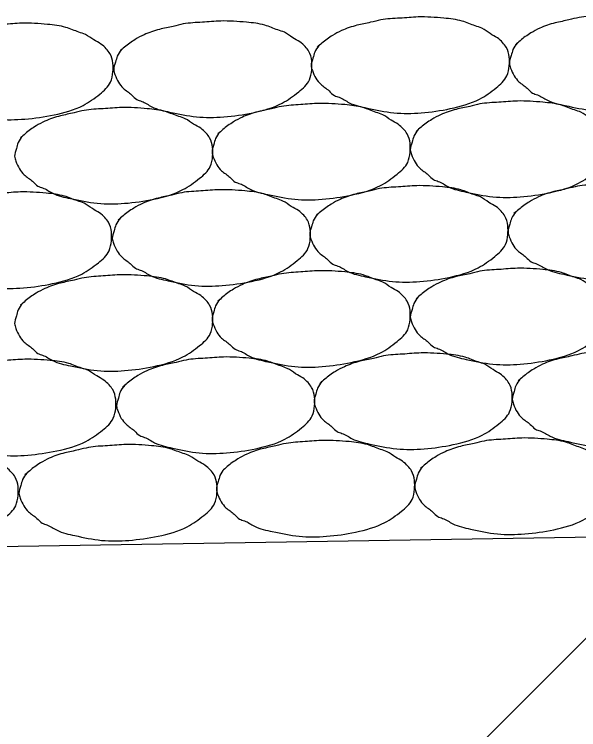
# Model space of a CAD drawing. Extents: x 634177 to 635904, y 289936 to 290970.
# Drawn here: x 635682.327 to 635683.513, y 290455.774 to 290457.276 of the extents above; entities that cross this region are included whole.
import ezdxf

# ---------------------------------------------------------------- set-up
doc = ezdxf.new("R2010")
doc.units = 0
for name, color, linetype in [('Level 3', 7, 'Continuous'), ('Level 43', 7, 'Continuous'), ('R_Draft', 7, 'Continuous')]:
    doc.layers.add(name, color=color, linetype=linetype)

msp = doc.modelspace()

# ---------------------------------------------------------------- linework, layer by layer
at = {"layer": 'Level 3'}
msp.add_line((635681.4857, 290456.1453), (635702.1107, 290456.4828), dxfattribs=at)
at = {"layer": 'Level 43'}
msp.add_line((635681.8218, 290454.2597), (635684.3513, 290456.7892), dxfattribs=at)
at = {"layer": 'R_Draft'}
for points in [[(635682.9671, 290457.2107), (635682.9583, 290457.197), (635682.9546, 290457.1845), (635682.9508, 290457.1682), (635682.9533, 290457.1582), (635682.9608, 290457.142), (635682.9708, 290457.1295), (635682.9883, 290457.1157), (635682.9996, 290457.1057), (635683.0096, 290457.102), (635683.0308, 290457.0907), (635683.0683, 290457.0795), (635683.1246, 290457.0695), (635683.1821, 290457.0695), (635683.2433, 290457.0782), (635683.3046, 290457.0982), (635683.3396, 290457.122), (635683.3621, 290457.147), (635683.3671, 290457.1682), (635683.3671, 290457.187), (635683.3608, 290457.207), (635683.3533, 290457.217), (635683.3421, 290457.227), (635683.3271, 290457.2357), (635683.3096, 290457.247), (635683.2958, 290457.252), (635683.2683, 290457.262), (635683.2296, 290457.2682), (635683.1758, 290457.2707), (635683.1371, 290457.2682), (635683.0971, 290457.2645), (635683.0758, 290457.2595), (635683.0471, 290457.2532), (635683.0146, 290457.242), (635682.9958, 290457.232), (635682.9733, 290457.2157), (635682.9633, 290457.207)], [(635683.3838, 290457.2159), (635683.375, 290457.2021), (635683.3713, 290457.1896), (635683.3675, 290457.1734), (635683.37, 290457.1634), (635683.3775, 290457.1471), (635683.3875, 290457.1346), (635683.405, 290457.1209), (635683.4163, 290457.1109), (635683.4263, 290457.1071), (635683.4475, 290457.0959), (635683.485, 290457.0846), (635683.5413, 290457.0746), (635683.5988, 290457.0746), (635683.66, 290457.0834), (635683.7213, 290457.1034), (635683.7563, 290457.1271), (635683.7788, 290457.1521), (635683.7838, 290457.1734), (635683.7838, 290457.1921), (635683.7775, 290457.2121), (635683.77, 290457.2221), (635683.7588, 290457.2321), (635683.7438, 290457.2409), (635683.7263, 290457.2521), (635683.7125, 290457.2571), (635683.685, 290457.2671), (635683.6463, 290457.2734), (635683.5925, 290457.2759), (635683.5538, 290457.2734), (635683.5138, 290457.2696), (635683.4925, 290457.2646), (635683.4638, 290457.2584), (635683.4313, 290457.2471), (635683.4125, 290457.2371), (635683.39, 290457.2209), (635683.38, 290457.2121)], [(635682.1339, 290457.1976), (635682.1252, 290457.1838), (635682.1214, 290457.1713), (635682.1177, 290457.1551), (635682.1202, 290457.1451), (635682.1277, 290457.1288), (635682.1377, 290457.1163), (635682.1552, 290457.1026), (635682.1664, 290457.0926), (635682.1764, 290457.0888), (635682.1977, 290457.0776), (635682.2352, 290457.0663), (635682.2914, 290457.0563), (635682.3489, 290457.0563), (635682.4102, 290457.0651), (635682.4714, 290457.0851), (635682.5064, 290457.1088), (635682.5289, 290457.1338), (635682.5339, 290457.1551), (635682.5339, 290457.1738), (635682.5277, 290457.1938), (635682.5202, 290457.2038), (635682.5089, 290457.2138), (635682.4939, 290457.2226), (635682.4764, 290457.2338), (635682.4627, 290457.2388), (635682.4352, 290457.2488), (635682.3964, 290457.2551), (635682.3427, 290457.2576), (635682.3039, 290457.2551), (635682.2639, 290457.2513), (635682.2427, 290457.2463), (635682.2139, 290457.2401), (635682.1814, 290457.2288), (635682.1627, 290457.2188), (635682.1402, 290457.2026), (635682.1302, 290457.1938)], [(635682.552, 290457.2022), (635682.5433, 290457.1885), (635682.5395, 290457.176), (635682.5358, 290457.1597), (635682.5383, 290457.1497), (635682.5458, 290457.1335), (635682.5558, 290457.121), (635682.5733, 290457.1072), (635682.5845, 290457.0972), (635682.5945, 290457.0935), (635682.6158, 290457.0822), (635682.6533, 290457.071), (635682.7095, 290457.061), (635682.767, 290457.061), (635682.8283, 290457.0697), (635682.8895, 290457.0897), (635682.9245, 290457.1135), (635682.947, 290457.1385), (635682.952, 290457.1597), (635682.952, 290457.1785), (635682.9458, 290457.1985), (635682.9383, 290457.2085), (635682.927, 290457.2185), (635682.912, 290457.2272), (635682.8945, 290457.2385), (635682.8808, 290457.2435), (635682.8533, 290457.2535), (635682.8145, 290457.2597), (635682.7608, 290457.2622), (635682.722, 290457.2597), (635682.682, 290457.256), (635682.6608, 290457.251), (635682.632, 290457.2447), (635682.5995, 290457.2335), (635682.5808, 290457.2235), (635682.5583, 290457.2072), (635682.5483, 290457.1985)], [(635682.7587, 290457.0291), (635682.7499, 290457.0154), (635682.7462, 290457.0029), (635682.7424, 290456.9866), (635682.7449, 290456.9766), (635682.7524, 290456.9604), (635682.7624, 290456.9479), (635682.7799, 290456.9341), (635682.7912, 290456.9241), (635682.8012, 290456.9204), (635682.8224, 290456.9091), (635682.8599, 290456.8979), (635682.9162, 290456.8879), (635682.9737, 290456.8879), (635683.0349, 290456.8966), (635683.0962, 290456.9166), (635683.1312, 290456.9404), (635683.1537, 290456.9654), (635683.1587, 290456.9866), (635683.1587, 290457.0054), (635683.1524, 290457.0254), (635683.1449, 290457.0354), (635683.1337, 290457.0454), (635683.1187, 290457.0541), (635683.1012, 290457.0654), (635683.0874, 290457.0704), (635683.0599, 290457.0804), (635683.0212, 290457.0866), (635682.9674, 290457.0891), (635682.9287, 290457.0866), (635682.8887, 290457.0829), (635682.8674, 290457.0779), (635682.8387, 290457.0716), (635682.8062, 290457.0604), (635682.7874, 290457.0504), (635682.7649, 290457.0341), (635682.7549, 290457.0254)], [(635683.1754, 290457.0342), (635683.1667, 290457.0205), (635683.1629, 290457.008), (635683.1592, 290456.9917), (635683.1617, 290456.9817), (635683.1692, 290456.9655), (635683.1792, 290456.953), (635683.1967, 290456.9392), (635683.2079, 290456.9292), (635683.2179, 290456.9255), (635683.2392, 290456.9142), (635683.2767, 290456.903), (635683.3329, 290456.893), (635683.3904, 290456.893), (635683.4517, 290456.9017), (635683.5129, 290456.9217), (635683.5479, 290456.9455), (635683.5704, 290456.9705), (635683.5754, 290456.9917), (635683.5754, 290457.0105), (635683.5692, 290457.0305), (635683.5617, 290457.0405), (635683.5504, 290457.0505), (635683.5354, 290457.0592), (635683.5179, 290457.0705), (635683.5042, 290457.0755), (635683.4767, 290457.0855), (635683.4379, 290457.0917), (635683.3842, 290457.0942), (635683.3454, 290457.0917), (635683.3054, 290457.088), (635683.2842, 290457.083), (635683.2554, 290457.0767), (635683.2229, 290457.0655), (635683.2042, 290457.0555), (635683.1817, 290457.0392), (635683.1717, 290457.0305)], [(635682.3437, 290457.0206), (635682.3349, 290457.0069), (635682.3312, 290456.9944), (635682.3274, 290456.9781), (635682.3299, 290456.9681), (635682.3374, 290456.9519), (635682.3474, 290456.9394), (635682.3649, 290456.9256), (635682.3762, 290456.9156), (635682.3862, 290456.9119), (635682.4074, 290456.9006), (635682.4449, 290456.8894), (635682.5012, 290456.8794), (635682.5587, 290456.8794), (635682.6199, 290456.8881), (635682.6812, 290456.9081), (635682.7162, 290456.9319), (635682.7387, 290456.9569), (635682.7437, 290456.9781), (635682.7437, 290456.9969), (635682.7374, 290457.0169), (635682.7299, 290457.0269), (635682.7187, 290457.0369), (635682.7037, 290457.0456), (635682.6862, 290457.0569), (635682.6724, 290457.0619), (635682.6449, 290457.0719), (635682.6062, 290457.0781), (635682.5524, 290457.0806), (635682.5137, 290457.0781), (635682.4737, 290457.0744), (635682.4524, 290457.0694), (635682.4237, 290457.0631), (635682.3912, 290457.0519), (635682.3724, 290457.0419), (635682.3499, 290457.0256), (635682.3399, 290457.0169)], [(635682.549, 290456.8479), (635682.5403, 290456.8342), (635682.5365, 290456.8217), (635682.5328, 290456.8054), (635682.5353, 290456.7954), (635682.5428, 290456.7792), (635682.5528, 290456.7667), (635682.5703, 290456.7529), (635682.5815, 290456.7429), (635682.5915, 290456.7392), (635682.6128, 290456.7279), (635682.6503, 290456.7167), (635682.7065, 290456.7067), (635682.764, 290456.7067), (635682.8253, 290456.7154), (635682.8865, 290456.7354), (635682.9215, 290456.7592), (635682.944, 290456.7842), (635682.949, 290456.8054), (635682.949, 290456.8242), (635682.9428, 290456.8442), (635682.9353, 290456.8542), (635682.924, 290456.8642), (635682.909, 290456.8729), (635682.8915, 290456.8842), (635682.8778, 290456.8892), (635682.8503, 290456.8992), (635682.8115, 290456.9054), (635682.7578, 290456.9079), (635682.719, 290456.9054), (635682.679, 290456.9017), (635682.6578, 290456.8967), (635682.629, 290456.8904), (635682.5965, 290456.8792), (635682.5778, 290456.8692), (635682.5553, 290456.8529), (635682.5453, 290456.8442)], [(635682.9641, 290456.8564), (635682.9553, 290456.8427), (635682.9516, 290456.8302), (635682.9478, 290456.8139), (635682.9503, 290456.8039), (635682.9578, 290456.7877), (635682.9678, 290456.7752), (635682.9853, 290456.7614), (635682.9966, 290456.7514), (635683.0066, 290456.7477), (635683.0278, 290456.7364), (635683.0653, 290456.7252), (635683.1216, 290456.7152), (635683.1791, 290456.7152), (635683.2403, 290456.7239), (635683.3016, 290456.7439), (635683.3366, 290456.7677), (635683.3591, 290456.7927), (635683.3641, 290456.8139), (635683.3641, 290456.8327), (635683.3578, 290456.8527), (635683.3503, 290456.8627), (635683.3391, 290456.8727), (635683.3241, 290456.8814), (635683.3066, 290456.8927), (635683.2928, 290456.8977), (635683.2653, 290456.9077), (635683.2266, 290456.9139), (635683.1728, 290456.9164), (635683.1341, 290456.9139), (635683.0941, 290456.9102), (635683.0728, 290456.9052), (635683.0441, 290456.8989), (635683.0116, 290456.8877), (635682.9928, 290456.8777), (635682.9703, 290456.8614), (635682.9603, 290456.8527)], [(635683.3808, 290456.8615), (635683.3721, 290456.8478), (635683.3683, 290456.8353), (635683.3646, 290456.819), (635683.3671, 290456.809), (635683.3746, 290456.7928), (635683.3846, 290456.7803), (635683.4021, 290456.7665), (635683.4133, 290456.7565), (635683.4233, 290456.7528), (635683.4446, 290456.7415), (635683.4821, 290456.7303), (635683.5383, 290456.7203), (635683.5958, 290456.7203), (635683.6571, 290456.729), (635683.7183, 290456.749), (635683.7533, 290456.7728), (635683.7758, 290456.7978), (635683.7808, 290456.819), (635683.7808, 290456.8378), (635683.7746, 290456.8578), (635683.7671, 290456.8678), (635683.7558, 290456.8778), (635683.7408, 290456.8865), (635683.7233, 290456.8978), (635683.7096, 290456.9028), (635683.6821, 290456.9128), (635683.6433, 290456.919), (635683.5896, 290456.9215), (635683.5508, 290456.919), (635683.5108, 290456.9153), (635683.4896, 290456.9103), (635683.4608, 290456.904), (635683.4283, 290456.8928), (635683.4096, 290456.8828), (635683.3871, 290456.8665), (635683.3771, 290456.8578)], [(635682.1309, 290456.8432), (635682.1222, 290456.8295), (635682.1184, 290456.817), (635682.1147, 290456.8007), (635682.1172, 290456.7907), (635682.1247, 290456.7745), (635682.1347, 290456.762), (635682.1522, 290456.7482), (635682.1634, 290456.7382), (635682.1734, 290456.7345), (635682.1947, 290456.7232), (635682.2322, 290456.712), (635682.2884, 290456.702), (635682.3459, 290456.702), (635682.4072, 290456.7107), (635682.4684, 290456.7307), (635682.5034, 290456.7545), (635682.5259, 290456.7795), (635682.5309, 290456.8007), (635682.5309, 290456.8195), (635682.5247, 290456.8395), (635682.5172, 290456.8495), (635682.5059, 290456.8595), (635682.4909, 290456.8682), (635682.4734, 290456.8795), (635682.4597, 290456.8845), (635682.4322, 290456.8945), (635682.3934, 290456.9007), (635682.3397, 290456.9032), (635682.3009, 290456.9007), (635682.2609, 290456.897), (635682.2397, 290456.892), (635682.2109, 290456.8857), (635682.1784, 290456.8745), (635682.1597, 290456.8645), (635682.1372, 290456.8482), (635682.1272, 290456.8395)], [(635683.1754, 290456.6829), (635683.1667, 290456.6691), (635683.1629, 290456.6566), (635683.1592, 290456.6404), (635683.1617, 290456.6304), (635683.1692, 290456.6141), (635683.1792, 290456.6016), (635683.1967, 290456.5879), (635683.2079, 290456.5779), (635683.2179, 290456.5741), (635683.2392, 290456.5629), (635683.2767, 290456.5516), (635683.3329, 290456.5416), (635683.3904, 290456.5416), (635683.4517, 290456.5504), (635683.5129, 290456.5704), (635683.5479, 290456.5941), (635683.5704, 290456.6191), (635683.5754, 290456.6404), (635683.5754, 290456.6591), (635683.5692, 290456.6791), (635683.5617, 290456.6891), (635683.5504, 290456.6991), (635683.5354, 290456.7079), (635683.5179, 290456.7191), (635683.5042, 290456.7241), (635683.4767, 290456.7341), (635683.4379, 290456.7404), (635683.3842, 290456.7429), (635683.3454, 290456.7404), (635683.3054, 290456.7366), (635683.2842, 290456.7316), (635683.2554, 290456.7254), (635683.2229, 290456.7141), (635683.2042, 290456.7041), (635683.1817, 290456.6879), (635683.1717, 290456.6791)], [(635682.3437, 290456.6693), (635682.3349, 290456.6555), (635682.3312, 290456.643), (635682.3274, 290456.6268), (635682.3299, 290456.6168), (635682.3374, 290456.6005), (635682.3474, 290456.588), (635682.3649, 290456.5743), (635682.3762, 290456.5643), (635682.3862, 290456.5605), (635682.4074, 290456.5493), (635682.4449, 290456.538), (635682.5012, 290456.528), (635682.5587, 290456.528), (635682.6199, 290456.5368), (635682.6812, 290456.5568), (635682.7162, 290456.5805), (635682.7387, 290456.6055), (635682.7437, 290456.6268), (635682.7437, 290456.6455), (635682.7374, 290456.6655), (635682.7299, 290456.6755), (635682.7187, 290456.6855), (635682.7037, 290456.6943), (635682.6862, 290456.7055), (635682.6724, 290456.7105), (635682.6449, 290456.7205), (635682.6062, 290456.7268), (635682.5524, 290456.7293), (635682.5137, 290456.7268), (635682.4737, 290456.723), (635682.4524, 290456.718), (635682.4237, 290456.7118), (635682.3912, 290456.7005), (635682.3724, 290456.6905), (635682.3499, 290456.6743), (635682.3399, 290456.6655)], [(635682.7587, 290456.6778), (635682.7499, 290456.664), (635682.7462, 290456.6515), (635682.7424, 290456.6353), (635682.7449, 290456.6253), (635682.7524, 290456.609), (635682.7624, 290456.5965), (635682.7799, 290456.5828), (635682.7912, 290456.5728), (635682.8012, 290456.569), (635682.8224, 290456.5578), (635682.8599, 290456.5465), (635682.9162, 290456.5365), (635682.9737, 290456.5365), (635683.0349, 290456.5453), (635683.0962, 290456.5653), (635683.1312, 290456.589), (635683.1537, 290456.614), (635683.1587, 290456.6353), (635683.1587, 290456.654), (635683.1524, 290456.674), (635683.1449, 290456.684), (635683.1337, 290456.694), (635683.1187, 290456.7028), (635683.1012, 290456.714), (635683.0874, 290456.719), (635683.0599, 290456.729), (635683.0212, 290456.7353), (635682.9674, 290456.7378), (635682.9287, 290456.7353), (635682.8887, 290456.7315), (635682.8674, 290456.7265), (635682.8387, 290456.7203), (635682.8062, 290456.709), (635682.7874, 290456.699), (635682.7649, 290456.6828), (635682.7549, 290456.674)], [(635682.973, 290456.5051), (635682.9643, 290456.4913), (635682.9605, 290456.4788), (635682.9568, 290456.4626), (635682.9593, 290456.4526), (635682.9668, 290456.4363), (635682.9768, 290456.4238), (635682.9943, 290456.4101), (635683.0055, 290456.4001), (635683.0155, 290456.3963), (635683.0368, 290456.3851), (635683.0743, 290456.3738), (635683.1305, 290456.3638), (635683.188, 290456.3638), (635683.2493, 290456.3726), (635683.3105, 290456.3926), (635683.3455, 290456.4163), (635683.368, 290456.4413), (635683.373, 290456.4626), (635683.373, 290456.4813), (635683.3668, 290456.5013), (635683.3593, 290456.5113), (635683.348, 290456.5213), (635683.333, 290456.5301), (635683.3155, 290456.5413), (635683.3018, 290456.5463), (635683.2743, 290456.5563), (635683.2355, 290456.5626), (635683.1818, 290456.5651), (635683.143, 290456.5626), (635683.103, 290456.5588), (635683.0818, 290456.5538), (635683.053, 290456.5476), (635683.0205, 290456.5363), (635683.0018, 290456.5263), (635682.9793, 290456.5101), (635682.9693, 290456.5013)], [(635683.3897, 290456.5102), (635683.381, 290456.4964), (635683.3772, 290456.4839), (635683.3735, 290456.4677), (635683.376, 290456.4577), (635683.3835, 290456.4414), (635683.3935, 290456.4289), (635683.411, 290456.4152), (635683.4222, 290456.4052), (635683.4322, 290456.4014), (635683.4535, 290456.3902), (635683.491, 290456.3789), (635683.5472, 290456.3689), (635683.6047, 290456.3689), (635683.666, 290456.3777), (635683.7272, 290456.3977), (635683.7622, 290456.4214), (635683.7847, 290456.4464), (635683.7897, 290456.4677), (635683.7897, 290456.4864), (635683.7835, 290456.5064), (635683.776, 290456.5164), (635683.7647, 290456.5264), (635683.7497, 290456.5352), (635683.7322, 290456.5464), (635683.7185, 290456.5514), (635683.691, 290456.5614), (635683.6522, 290456.5677), (635683.5985, 290456.5702), (635683.5597, 290456.5677), (635683.5197, 290456.5639), (635683.4985, 290456.5589), (635683.4697, 290456.5527), (635683.4372, 290456.5414), (635683.4185, 290456.5314), (635683.396, 290456.5152), (635683.386, 290456.5064)], [(635682.1399, 290456.4919), (635682.1311, 290456.4781), (635682.1274, 290456.4656), (635682.1236, 290456.4494), (635682.1261, 290456.4394), (635682.1336, 290456.4231), (635682.1436, 290456.4106), (635682.1611, 290456.3969), (635682.1724, 290456.3869), (635682.1824, 290456.3831), (635682.2036, 290456.3719), (635682.2411, 290456.3606), (635682.2974, 290456.3506), (635682.3549, 290456.3506), (635682.4161, 290456.3594), (635682.4774, 290456.3794), (635682.5124, 290456.4031), (635682.5349, 290456.4281), (635682.5399, 290456.4494), (635682.5399, 290456.4681), (635682.5336, 290456.4881), (635682.5261, 290456.4981), (635682.5149, 290456.5081), (635682.4999, 290456.5169), (635682.4824, 290456.5281), (635682.4686, 290456.5331), (635682.4411, 290456.5431), (635682.4024, 290456.5494), (635682.3486, 290456.5519), (635682.3099, 290456.5494), (635682.2699, 290456.5456), (635682.2486, 290456.5406), (635682.2199, 290456.5344), (635682.1874, 290456.5231), (635682.1686, 290456.5131), (635682.1461, 290456.4969), (635682.1361, 290456.4881)], [(635682.558, 290456.4966), (635682.5492, 290456.4828), (635682.5455, 290456.4703), (635682.5417, 290456.4541), (635682.5442, 290456.4441), (635682.5517, 290456.4278), (635682.5617, 290456.4153), (635682.5792, 290456.4016), (635682.5905, 290456.3916), (635682.6005, 290456.3878), (635682.6217, 290456.3766), (635682.6592, 290456.3653), (635682.7155, 290456.3553), (635682.773, 290456.3553), (635682.8342, 290456.3641), (635682.8955, 290456.3841), (635682.9305, 290456.4078), (635682.953, 290456.4328), (635682.958, 290456.4541), (635682.958, 290456.4728), (635682.9517, 290456.4928), (635682.9442, 290456.5028), (635682.933, 290456.5128), (635682.918, 290456.5216), (635682.9005, 290456.5328), (635682.8867, 290456.5378), (635682.8592, 290456.5478), (635682.8205, 290456.5541), (635682.7667, 290456.5566), (635682.728, 290456.5541), (635682.688, 290456.5503), (635682.6667, 290456.5453), (635682.638, 290456.5391), (635682.6055, 290456.5278), (635682.5867, 290456.5178), (635682.5642, 290456.5016), (635682.5542, 290456.4928)], [(635683.1846, 290456.3265), (635683.1759, 290456.3127), (635683.1721, 290456.3002), (635683.1684, 290456.284), (635683.1709, 290456.274), (635683.1784, 290456.2577), (635683.1884, 290456.2452), (635683.2059, 290456.2315), (635683.2171, 290456.2215), (635683.2271, 290456.2177), (635683.2484, 290456.2065), (635683.2859, 290456.1952), (635683.3421, 290456.1852), (635683.3996, 290456.1852), (635683.4609, 290456.194), (635683.5221, 290456.214), (635683.5571, 290456.2377), (635683.5796, 290456.2627), (635683.5846, 290456.284), (635683.5846, 290456.3027), (635683.5784, 290456.3227), (635683.5709, 290456.3327), (635683.5596, 290456.3427), (635683.5446, 290456.3515), (635683.5271, 290456.3627), (635683.5134, 290456.3677), (635683.4859, 290456.3777), (635683.4471, 290456.384), (635683.3934, 290456.3865), (635683.3546, 290456.384), (635683.3146, 290456.3802), (635683.2934, 290456.3752), (635683.2646, 290456.369), (635683.2321, 290456.3577), (635683.2134, 290456.3477), (635683.1909, 290456.3315), (635683.1809, 290456.3227)], [(635681.9347, 290456.3082), (635681.926, 290456.2944), (635681.9222, 290456.2819), (635681.9185, 290456.2657), (635681.921, 290456.2557), (635681.9285, 290456.2394), (635681.9385, 290456.2269), (635681.956, 290456.2132), (635681.9672, 290456.2032), (635681.9772, 290456.1994), (635681.9985, 290456.1882), (635682.036, 290456.1769), (635682.0922, 290456.1669), (635682.1497, 290456.1669), (635682.211, 290456.1757), (635682.2722, 290456.1957), (635682.3072, 290456.2194), (635682.3297, 290456.2444), (635682.3347, 290456.2657), (635682.3347, 290456.2844), (635682.3285, 290456.3044), (635682.321, 290456.3144), (635682.3097, 290456.3244), (635682.2947, 290456.3332), (635682.2772, 290456.3444), (635682.2635, 290456.3494), (635682.236, 290456.3594), (635682.1972, 290456.3657), (635682.1435, 290456.3682), (635682.1047, 290456.3657), (635682.0647, 290456.3619), (635682.0435, 290456.3569), (635682.0147, 290456.3507), (635681.9822, 290456.3394), (635681.9635, 290456.3294), (635681.941, 290456.3132), (635681.931, 290456.3044)], [(635682.3528, 290456.3128), (635682.3441, 290456.2991), (635682.3403, 290456.2866), (635682.3366, 290456.2703), (635682.3391, 290456.2603), (635682.3466, 290456.2441), (635682.3566, 290456.2316), (635682.3741, 290456.2178), (635682.3853, 290456.2078), (635682.3953, 290456.2041), (635682.4166, 290456.1928), (635682.4541, 290456.1816), (635682.5103, 290456.1716), (635682.5678, 290456.1716), (635682.6291, 290456.1803), (635682.6903, 290456.2003), (635682.7253, 290456.2241), (635682.7478, 290456.2491), (635682.7528, 290456.2703), (635682.7528, 290456.2891), (635682.7466, 290456.3091), (635682.7391, 290456.3191), (635682.7278, 290456.3291), (635682.7128, 290456.3378), (635682.6953, 290456.3491), (635682.6816, 290456.3541), (635682.6541, 290456.3641), (635682.6153, 290456.3703), (635682.5616, 290456.3728), (635682.5228, 290456.3703), (635682.4828, 290456.3666), (635682.4616, 290456.3616), (635682.4328, 290456.3553), (635682.4003, 290456.3441), (635682.3816, 290456.3341), (635682.3591, 290456.3178), (635682.3491, 290456.3091)], [(635682.7679, 290456.3214), (635682.7591, 290456.3076), (635682.7554, 290456.2951), (635682.7516, 290456.2789), (635682.7541, 290456.2689), (635682.7616, 290456.2526), (635682.7716, 290456.2401), (635682.7891, 290456.2264), (635682.8004, 290456.2164), (635682.8104, 290456.2126), (635682.8316, 290456.2014), (635682.8691, 290456.1901), (635682.9254, 290456.1801), (635682.9829, 290456.1801), (635683.0441, 290456.1889), (635683.1054, 290456.2089), (635683.1404, 290456.2326), (635683.1629, 290456.2576), (635683.1679, 290456.2789), (635683.1679, 290456.2976), (635683.1616, 290456.3176), (635683.1541, 290456.3276), (635683.1429, 290456.3376), (635683.1279, 290456.3464), (635683.1104, 290456.3576), (635683.0966, 290456.3626), (635683.0691, 290456.3726), (635683.0304, 290456.3789), (635682.9766, 290456.3814), (635682.9379, 290456.3789), (635682.8979, 290456.3751), (635682.8766, 290456.3701), (635682.8479, 290456.3639), (635682.8154, 290456.3526), (635682.7966, 290456.3426), (635682.7741, 290456.3264), (635682.7641, 290456.3176)]]:
    msp.add_spline(points, degree=3, dxfattribs=at)

doc.saveas('drawing.dxf')
